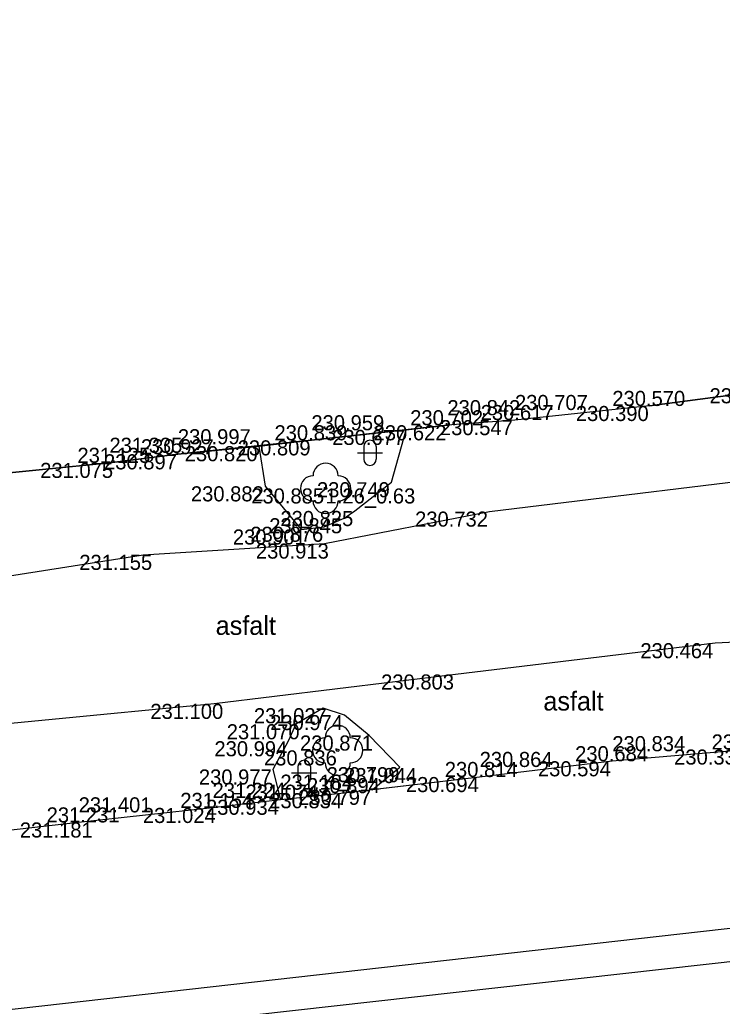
# Model space of a CAD drawing. Extents: x -599516 to -599132, y -1163668 to -1163119.
# Drawn here: x -599449.95 to -599435.97, y -1163507.88 to -1163488.24 of the extents above; entities that cross this region are included whole.
import ezdxf

# ---------------------------------------------------------------- set-up
doc = ezdxf.new("R2010")
doc.units = 0
for name, color, linetype in [('Bod-oznac1', 7, 'Continuous'), ('Bod-oznac2', 7, 'Continuous'), ('Bod-oznac3', 7, 'Continuous'), ('Bod-vyska1', 7, 'Continuous'), ('Bod-vyska2', 7, 'Continuous'), ('Bod-vyska3', 7, 'Continuous'), ('Z_cela-hrobu-dolni-linie', 7, 'Continuous'), ('Z_cela-hrobu-horni-linie', 7, 'Continuous'), ('Z_komunikace', 7, 'Continuous'), ('Z_kultury-znacky', 7, 'Continuous'), ('Z_obvod-kmene-spodek-ve-vysce1_2m', 7, 'Continuous'), ('Z_popis-budov-povrchu', 7, 'Continuous'), ('Z_povrchy-rozhrani-typu', 7, 'Continuous'), ('Z_stromy-kere', 7, 'Continuous'), ('Z_zdi-ohradni', 7, 'Continuous')]:
    doc.layers.add(name, color=color, linetype=linetype)

msp = doc.modelspace()

# ---------------------------------------------------------------- linework, layer by layer
at = {"layer": 'Bod-oznac1'}
for p, q in [((-599437.419, -1163495.93), (-599437.419, -1163495.93)), ((-599441.441, -1163496.314), (-599441.441, -1163496.314)), ((-599440.096, -1163496.211), (-599440.096, -1163496.211)), ((-599442.262, -1163496.406), (-599442.262, -1163496.406)), ((-599444.148, -1163496.614), (-599444.148, -1163496.614)), ((-599446.804, -1163496.892), (-599446.804, -1163496.892)), ((-599445.19, -1163496.73), (-599445.19, -1163496.73)), ((-599448.166, -1163497.062), (-599448.166, -1163497.062)), ((-599442.556, -1163497.447), (-599442.556, -1163497.447)), ((-599445.065, -1163497.529), (-599445.065, -1163497.529)), ((-599443.865, -1163497.571), (-599443.865, -1163497.571)), ((-599443.284, -1163498.02), (-599443.284, -1163498.02)), ((-599440.603, -1163498.032), (-599440.603, -1163498.032)), ((-599443.495, -1163498.164), (-599443.495, -1163498.164)), ((-599444.348, -1163498.388), (-599444.348, -1163498.388)), ((-599443.892, -1163498.334), (-599443.892, -1163498.334)), ((-599443.887, -1163498.669), (-599443.887, -1163498.669)), ((-599447.492, -1163498.893), (-599447.492, -1163498.893)), ((-599436.11, -1163500.651), (-599436.11, -1163500.651)), ((-599441.282, -1163501.274), (-599441.282, -1163501.274)), ((-599446.082, -1163501.859), (-599446.082, -1163501.859)), ((-599443.913, -1163501.946), (-599443.913, -1163501.946)), ((-599443.487, -1163502.082), (-599443.487, -1163502.082)), ((-599444.456, -1163502.265), (-599444.456, -1163502.265)), ((-599444.609, -1163502.603), (-599444.609, -1163502.603)), ((-599442.996, -1163502.489), (-599442.996, -1163502.489)), ((-599443.623, -1163502.785), (-599443.623, -1163502.785)), ((-599444.914, -1163503.165), (-599444.914, -1163503.165)), ((-599442.386, -1163503.119), (-599442.386, -1163503.119)), ((-599438.159, -1163503.002), (-599438.159, -1163503.002)), ((-599440.799, -1163503.316), (-599440.799, -1163503.316)), ((-599442.937, -1163503.57), (-599442.937, -1163503.57)), ((-599444.765, -1163503.768), (-599444.765, -1163503.768)), ((-599443.496, -1163503.637), (-599443.496, -1163503.637)), ((-599446.114, -1163503.931), (-599446.114, -1163503.931)), ((-599448.779, -1163504.22), (-599448.779, -1163504.22))]:
    msp.add_line(p, q, dxfattribs=at)
at = {"layer": 'Bod-oznac2'}
for p, q in [((-599437.419, -1163495.93), (-599437.419, -1163495.93)), ((-599441.441, -1163496.314), (-599441.441, -1163496.314)), ((-599440.096, -1163496.211), (-599440.096, -1163496.211)), ((-599444.148, -1163496.614), (-599444.148, -1163496.614)), ((-599446.804, -1163496.892), (-599446.804, -1163496.892)), ((-599448.166, -1163497.062), (-599448.166, -1163497.062)), ((-599438.159, -1163503.002), (-599438.159, -1163503.002)), ((-599440.799, -1163503.316), (-599440.799, -1163503.316)), ((-599444.765, -1163503.768), (-599444.765, -1163503.768)), ((-599443.496, -1163503.637), (-599443.496, -1163503.637)), ((-599446.114, -1163503.931), (-599446.114, -1163503.931)), ((-599448.779, -1163504.22), (-599448.779, -1163504.22))]:
    msp.add_line(p, q, dxfattribs=at)
at = {"layer": 'Bod-oznac3'}
for p, q in [((-599441.441, -1163496.314), (-599441.441, -1163496.314)), ((-599440.096, -1163496.211), (-599440.096, -1163496.211)), ((-599444.148, -1163496.614), (-599444.148, -1163496.614)), ((-599446.804, -1163496.892), (-599446.804, -1163496.892)), ((-599448.166, -1163497.062), (-599448.166, -1163497.062)), ((-599438.159, -1163503.002), (-599438.159, -1163503.002)), ((-599440.799, -1163503.316), (-599440.799, -1163503.316)), ((-599444.765, -1163503.768), (-599444.765, -1163503.768)), ((-599443.496, -1163503.637), (-599443.496, -1163503.637)), ((-599446.114, -1163503.931), (-599446.114, -1163503.931)), ((-599448.779, -1163504.22), (-599448.779, -1163504.22))]:
    msp.add_line(p, q, dxfattribs=at)
at = {"layer": 'Z_cela-hrobu-dolni-linie'}
for points in [[(-599433.368, -1163502.518), (-599435.438, -1163502.768), (-599438.159, -1163503.002), (-599440.799, -1163503.316), (-599442.937, -1163503.57)], [(-599442.937, -1163503.57), (-599443.496, -1163503.637), (-599444.765, -1163503.768)], [(-599444.765, -1163503.768), (-599446.114, -1163503.931), (-599448.779, -1163504.22), (-599451.405, -1163504.52), (-599453.252, -1163504.736)]]:
    msp.add_lwpolyline(points, dxfattribs=at)
at = {"layer": 'Z_cela-hrobu-horni-linie'}
for points in [[(-599431.348, -1163488.242), (-599431.087, -1163491.432), (-599431.231, -1163491.455), (-599430.826, -1163495.121), (-599433.102, -1163495.367), (-599434.744, -1163495.577), (-599437.419, -1163495.93)], [(-599437.419, -1163495.93), (-599440.096, -1163496.211), (-599440.096, -1163496.211), (-599441.441, -1163496.314), (-599441.441, -1163496.314), (-599444.148, -1163496.614), (-599444.148, -1163496.614), (-599446.804, -1163496.892), (-599446.804, -1163496.892), (-599448.166, -1163497.062), (-599448.166, -1163497.062), (-599450.837, -1163497.33), (-599451.236, -1163494.142)], [(-599435.438, -1163502.768), (-599438.159, -1163503.002), (-599438.159, -1163503.002), (-599440.799, -1163503.316), (-599440.799, -1163503.316), (-599443.496, -1163503.637), (-599443.496, -1163503.637), (-599444.765, -1163503.768), (-599444.765, -1163503.768), (-599446.114, -1163503.931), (-599446.114, -1163503.931), (-599448.779, -1163504.22), (-599448.779, -1163504.22), (-599451.405, -1163504.52)]]:
    msp.add_lwpolyline(points, dxfattribs=at)
at = {"layer": 'Z_komunikace'}
for p, q in [((-599437.419, -1163495.93), (-599440.096, -1163496.211)), ((-599440.096, -1163496.211), (-599441.441, -1163496.314)), ((-599442.996, -1163502.489), (-599442.386, -1163503.119))]:
    msp.add_line(p, q, dxfattribs=at)
for points in [[(-599437.419, -1163495.93), (-599434.744, -1163495.577), (-599434.267, -1163495.516)], [(-599450.837, -1163497.33), (-599448.166, -1163497.062), (-599446.804, -1163496.892), (-599445.19, -1163496.73), (-599444.148, -1163496.614), (-599442.262, -1163496.406), (-599441.441, -1163496.314)], [(-599445.19, -1163496.73), (-599445.065, -1163497.529), (-599444.348, -1163498.388), (-599443.892, -1163498.334), (-599443.495, -1163498.164), (-599443.284, -1163498.02), (-599442.556, -1163497.447), (-599442.262, -1163496.406)], [(-599442.996, -1163502.489), (-599443.487, -1163502.082), (-599443.913, -1163501.946), (-599444.456, -1163502.265), (-599444.609, -1163502.603)], [(-599444.609, -1163502.603), (-599444.914, -1163503.165), (-599444.765, -1163503.768)], [(-599442.937, -1163503.57), (-599442.386, -1163503.119)]]:
    msp.add_lwpolyline(points, dxfattribs=at)
at = {"layer": 'Z_kultury-znacky'}
for p, q in [((-599443.232, -1163496.862), (-599442.732, -1163496.862)), ((-599443.107, -1163496.737), (-599443.107, -1163496.987)), ((-599442.857, -1163496.737), (-599442.857, -1163496.987)), ((-599444.416, -1163503.106), (-599444.416, -1163503.356)), ((-599444.166, -1163503.106), (-599444.166, -1163503.356)), ((-599444.541, -1163503.231), (-599444.041, -1163503.231))]:
    msp.add_line(p, q, dxfattribs=at)
for centre, start, end in [((-599442.982, -1163496.737), 0, 180), ((-599442.982, -1163496.987), 180, 0), ((-599444.291, -1163503.106), 0, 180), ((-599444.291, -1163503.356), 180, 0)]:
    msp.add_arc(centre, 0.125, start, end, dxfattribs=at)
at = {"layer": 'Z_povrchy-rozhrani-typu'}
for points in [[(-599464.828, -1163500.581), (-599461.324, -1163500.284), (-599456.67, -1163499.718), (-599453.918, -1163499.904), (-599447.492, -1163498.893), (-599443.887, -1163498.669), (-599440.603, -1163498.032), (-599433.846, -1163497.206)], [(-599430.284, -1163500.287), (-599432.817, -1163500.493), (-599436.11, -1163500.651), (-599441.282, -1163501.274), (-599446.082, -1163501.859), (-599452.948, -1163502.521), (-599456.461, -1163502.874), (-599464.332, -1163504.032), (-599469.272, -1163504.85)]]:
    msp.add_lwpolyline(points, dxfattribs=at)
at = {"layer": 'Z_stromy-kere'}
for centre in [(-599443.865, -1163497.571), (-599443.623, -1163502.785)]:
    msp.add_circle(centre, 0.025, dxfattribs=at)
for centre, start, end in [((-599443.865, -1163497.321), 0, 180), ((-599444.115, -1163497.571), 90, 270), ((-599443.615, -1163497.571), 270, 90), ((-599443.865, -1163497.821), 180, 0), ((-599443.623, -1163502.535), 0, 180), ((-599443.873, -1163502.785), 90, 270), ((-599443.373, -1163502.785), 270, 90), ((-599443.623, -1163503.035), 180, 0)]:
    msp.add_arc(centre, 0.25, start, end, dxfattribs=at)
at = {"layer": 'Z_zdi-ohradni'}
for p, q in [((-599421.833, -1163504.754), (-599479.244, -1163511.228)), ((-599479.185, -1163511.843), (-599421.751, -1163505.409))]:
    msp.add_line(p, q, dxfattribs=at)

# ---------------------------------------------------------------- texts
at = {"layer": 'Bod-vyska1'}
for s, p in [('230.307', (-599436.224, -1163495.877)), ('230.390', (-599438.885, -1163496.23)), ('230.622', (-599442.909, -1163496.614)), ('230.547', (-599441.589, -1163496.511)), ('230.677', (-599443.734, -1163496.706)), ('230.809', (-599445.614, -1163496.914)), ('230.897', (-599448.274, -1163497.192)), ('230.820', (-599446.668, -1163497.03)), ('231.075', (-599449.544, -1163497.362)), ('230.749', (-599444.037, -1163497.747)), ('230.882', (-599446.545, -1163497.829)), ('230.885', (-599445.345, -1163497.871)), ('230.825', (-599444.764, -1163498.32)), ('230.732', (-599442.084, -1163498.332)), ('230.845', (-599444.986, -1163498.464)), ('230.901', (-599445.71, -1163498.688)), ('230.876', (-599445.362, -1163498.634)), ('230.913', (-599445.251, -1163498.969)), ('231.155', (-599448.766, -1163499.193)), ('230.464', (-599437.601, -1163500.951)), ('230.803', (-599442.76, -1163501.574)), ('231.100', (-599447.352, -1163502.159)), ('231.027', (-599445.291, -1163502.246)), ('230.974', (-599444.968, -1163502.382)), ('231.070', (-599445.832, -1163502.565)), ('230.994', (-599446.077, -1163502.903)), ('230.871', (-599444.374, -1163502.789)), ('230.836', (-599445.091, -1163503.085)), ('230.334', (-599436.929, -1163503.068)), ('230.594', (-599439.639, -1163503.302)), ('230.977', (-599446.386, -1163503.465)), ('230.799', (-599443.845, -1163503.419)), ('230.694', (-599442.267, -1163503.616)), ('230.797', (-599444.409, -1163503.87)), ('230.934', (-599446.245, -1163504.068)), ('230.834', (-599444.987, -1163503.937)), ('231.024', (-599447.501, -1163504.231)), ('231.181', (-599449.949, -1163504.52))]:
    msp.add_text(s, height=0.3, dxfattribs=at).set_placement(p)
at = {"layer": 'Bod-vyska2'}
for s, p in [('230.570', (-599438.159, -1163495.93)), ('230.617', (-599440.779, -1163496.211)), ('230.702', (-599442.181, -1163496.314)), ('230.839', (-599444.882, -1163496.614)), ('230.927', (-599447.539, -1163496.892)), ('231.125', (-599448.803, -1163497.062)), ('230.464', (-599436.183, -1163502.768)), ('230.684', (-599438.899, -1163503.002)), ('230.814', (-599441.493, -1163503.316)), ('230.894', (-599444.236, -1163503.637)), ('231.074', (-599445.459, -1163503.768)), ('231.154', (-599446.756, -1163503.931)), ('231.231', (-599449.416, -1163504.22))]:
    msp.add_text(s, height=0.3, dxfattribs=at).set_placement(p)
at = {"layer": 'Bod-vyska3'}
for s, p in [('230.707', (-599440.096, -1163496.011)), ('230.842', (-599441.441, -1163496.114)), ('230.959', (-599444.148, -1163496.414)), ('230.997', (-599446.804, -1163496.692)), ('231.335', (-599448.166, -1163496.862)), ('230.834', (-599438.159, -1163502.802)), ('230.864', (-599440.799, -1163503.116)), ('231.044', (-599443.496, -1163503.437)), ('231.184', (-599444.765, -1163503.568)), ('231.224', (-599446.114, -1163503.731)), ('231.401', (-599448.779, -1163504.02))]:
    msp.add_text(s, height=0.3, dxfattribs=at).set_placement(p)
at = {"layer": 'Z_obvod-kmene-spodek-ve-vysce1_2m'}
msp.add_text('1.26_0.63', height=0.3, dxfattribs=at).set_placement((-599443.865, -1163497.871))
at = {"layer": 'Z_popis-budov-povrchu'}
for p in [(-599446.052, -1163500.487), (-599439.531, -1163501.992)]:
    msp.add_text('asfalt', height=0.375, dxfattribs=at).set_placement(p)

doc.saveas('drawing.dxf')
